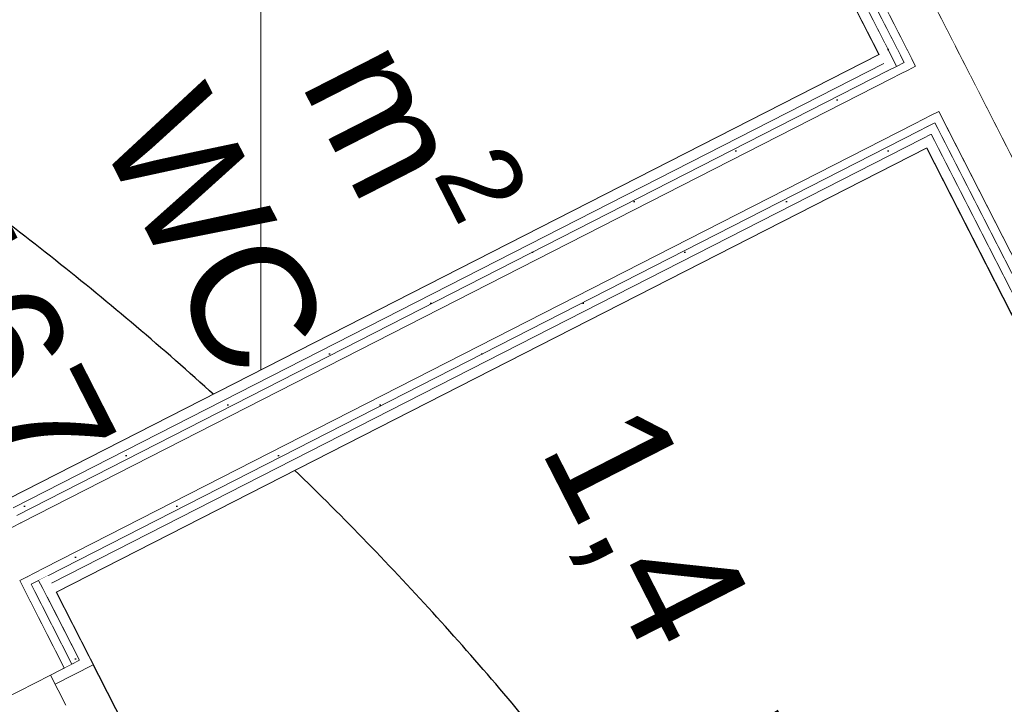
# Model space of a CAD drawing. Header units: metres. Extents: x 538891 to 1080079, y 6588829 to 13178720.
# Tile 722 of 1056: x 539907.74 to 539909.2, y 6589210.13 to 6589211.14. Entities that reach past the tile are written whole.
import ezdxf

# ---------------------------------------------------------------- set-up
doc = ezdxf.new("R2010")
doc.units = ezdxf.units.M
doc.header["$LTSCALE"] = 0.4
doc.header["$PDMODE"] = 1
doc.header["$PDSIZE"] = -2
for name, color, linetype in [('AR', 7, 'Continuous'), ('DENDRO', 7, 'Continuous'), ('GEO', 7, 'Continuous')]:
    doc.layers.add(name, color=color, linetype=linetype)
doc.styles.add('Arial', font='arial.ttf')
pattern_1 = [(0, (0, 0), (0, 0.075), [1e-05, -0.07499])]

# ---------------------------------------------------------------- blocks, each defined once
blk = doc.blocks.new('HEIN')
at = {"color": 7, "linetype": 'Continuous', "lineweight": 9}
for p, q in [((-0.4551, 0.7611), (-0.4551, -0.7611)), ((0.4551, 0.7611), (0.4551, -0.7611))]:
    blk.add_line(p, q, dxfattribs=at)

msp = doc.modelspace()

# ---------------------------------------------------------------- linework, layer by layer
at = {"layer": 'AR', "color": 254, "linetype": 'Continuous', "lineweight": 25, "true_color": 0xd1d1d1, "flags": 128}
for points in [[(539907.7261, 6589210.4361), (539909.0118, 6589211.0923), (539908.5731, 6589211.9518), (539907.2874, 6589211.2956)], [(539908.2353, 6589209.4385), (539909.521, 6589210.0947), (539909.0823, 6589210.9542), (539907.7966, 6589210.298)]]:
    msp.add_lwpolyline(points, close=True, dxfattribs=at)
at = {"layer": 'AR', "color": 7, "linetype": 'Continuous', "lineweight": 9, "flags": 128}
for points in [[(539907.7261, 6589210.4361), (539909.0118, 6589211.0923), (539908.5731, 6589211.9518), (539907.2874, 6589211.2956)], [(539908.2353, 6589209.4385), (539909.521, 6589210.0947), (539909.0823, 6589210.9542), (539907.7966, 6589210.298)]]:
    msp.add_lwpolyline(points, close=True, dxfattribs=at)
at = {"layer": 'DENDRO', "color": 30, "linetype": 'Continuous', "lineweight": 25, "true_color": 0xff7f00}
msp.add_open_spline([(539908.4058, 6589206.8726), (539908.3832, 6589206.8636), (539908.3606, 6589206.8547), (539907.9498, 6589206.7164), (539907.7723, 6589206.6752), (539907.6966, 6589206.6839), (539907.4656, 6589206.7708), (539907.1595, 6589206.9974), (539906.958, 6589207.5767), (539906.9147, 6589208.132), (539907.0574, 6589208.7889), (539907.1854, 6589209.363), (539907.2918, 6589210.1884), (539907.1418, 6589211.5914), (539906.6378, 6589213.1454), (539905.8218, 6589214.6753), (539905.0646, 6589215.5507), (539904.5703, 6589216.0967), (539904.2579, 6589216.7372), (539904.5264, 6589217.1815), (539905.0378, 6589217.5754), (539905.9098, 6589217.735), (539906.9281, 6589217.7177), (539908.1863, 6589217.2704), (539909.3947, 6589216.3772), (539910.1044, 6589214.7223), (539910.5528, 6589213.2227), (539911.0296, 6589211.7848), (539911.3241, 6589210.6487), (539911.5386, 6589209.4011), (539911.0332, 6589208.335), (539910.2317, 6589207.7328), (539909.4565, 6589207.3603), (539908.9862, 6589207.1356), (539908.613, 6589206.9582), (539908.4316, 6589206.8829), (539908.4187, 6589206.8777), (539908.4058, 6589206.8726)], degree=2, knots=[0, 0, 0, 0.001744, 0.001744, 0.032871, 0.063997, 0.095124, 0.126251, 0.157378, 0.188504, 0.219631, 0.250758, 0.281885, 0.313012, 0.344138, 0.375265, 0.406392, 0.437519, 0.468646, 0.499772, 0.530899, 0.562026, 0.593153, 0.624279, 0.655406, 0.686533, 0.71766, 0.748787, 0.779913, 0.81104, 0.842167, 0.873294, 0.90442, 0.935547, 0.966674, 0.997801, 0.997801, 1, 1, 1], dxfattribs=at)
msp.add_open_spline([(539906.518, 6589202.9189), (539905.3568, 6589202.4966), (539902.9154, 6589202.9171), (539901.0093, 6589204.4902), (539900.1493, 6589206.7942), (539900.5657, 6589209.2118), (539902.1471, 6589211.0953), (539904.4696, 6589211.9399), (539906.911, 6589211.5194), (539908.817, 6589209.9464), (539909.6771, 6589207.6424), (539909.2606, 6589205.2247), (539907.6793, 6589203.3412), (539906.518, 6589202.9189)], degree=2, dxfattribs=at)

# ---------------------------------------------------------------- block references
at = {"layer": 'GEO', "color": 8, "true_color": 0x7d7d7d, "xscale": 0.5, "yscale": 0.5, "zscale": 0.5}
msp.add_blockref('HEIN', (539907.8714, 6589210.9563), dxfattribs=at)

# ---------------------------------------------------------------- texts
at = {"layer": 'AR', "color": 7, "attachment_point": 1, "rotation": 297.0398, "line_spacing_factor": 1.004016, "style": 'Arial'}
for s, insert, char_height in [('\\A1;1,4{\\H0.9851x; } m{\\H0.9851x;\\H0.6667x;\\S2 ^ ;}', (539908.1406, 6589211.5913), 0.18), ('WC', (539908.016, 6589211.0578), 0.18), ('167', (539907.7008, 6589210.8976), 0.18), ('\\A1;1,4{\\H0.9851x; } m{\\H0.9851x;\\H0.6667x;\\S2 ^ ;}', (539908.7162, 6589210.617), 0.18), ('SU-121-v', (539907.4334, 6589210.1723), 0.2)]:
    msp.add_mtext(s, dxfattribs=dict(at, insert=insert, char_height=char_height))

# ---------------------------------------------------------------- next in the draw order: wipeouts: each hides what was drawn before it
at = {"color": 255, "linetype": 'Continuous', "lineweight": 5}
for points in [[(539912.6231, 6589205.1719), (539908.5248, 6589213.2014), (539908.5114, 6589213.1946), (539912.6097, 6589205.165)], [(539907.7651, 6589210.3268), (539907.7707, 6589210.3157), (539907.7841, 6589210.3225), (539907.7784, 6589210.3336)]]:
    msp.add_wipeout(points, dxfattribs=at).dxf.layer = 'AR'

# ---------------------------------------------------------------- next in the draw order: hatches: boundary and pattern name
at = {"layer": 'AR', "linetype": 'Continuous', "lineweight": 25, "true_color": 0x848484}
h = msp.add_hatch(dxfattribs=at)
h.set_pattern_fill('GYPSUM_0001', color=252, style=0, pattern_type=2)
h.set_pattern_definition(pattern_1)
h.paths.add_polyline_path([(539907.7651, 6589210.3268), (539907.7707, 6589210.3157), (539907.7841, 6589210.3225), (539907.7784, 6589210.3336)])

# ---------------------------------------------------------------- next in the draw order: linework, layer by layer
at = {"layer": 'AR', "color": 252, "linetype": 'Continuous', "true_color": 0x848484}
msp.add_solid([(539912.6802, 6589205.027), (539908.5114, 6589213.1946), (539912.502, 6589204.9361), (539908.3333, 6589213.1037)], dxfattribs=at)

# ---------------------------------------------------------------- next in the draw order: wipeouts: each hides what was drawn before it
at = {"color": 255, "linetype": 'Continuous', "lineweight": 5}
for points in [[(539909.0252, 6589211.0991), (539908.5865, 6589211.9586), (539908.5731, 6589211.9518), (539909.0118, 6589211.0923)], [(539909.0957, 6589210.9611), (539909.0888, 6589210.9744), (539909.0755, 6589210.9676), (539909.0823, 6589210.9542)], [(539907.731, 6589210.3936), (539907.7651, 6589210.3268), (539907.7784, 6589210.3336), (539907.7443, 6589210.4004)]]:
    msp.add_wipeout(points, dxfattribs=at).dxf.layer = 'AR'

# ---------------------------------------------------------------- next in the draw order: wipeouts: each hides what was drawn before it
for points in [[(539909.032, 6589211.0858), (539909.0252, 6589211.0991), (539909.0118, 6589211.0923), (539909.0187, 6589211.0789)], [(539909.1, 6589210.9801), (539909.0943, 6589210.9912), (539909.0832, 6589210.9856), (539909.0888, 6589210.9744)], [(539909.5344, 6589210.1016), (539909.0957, 6589210.9611), (539909.0823, 6589210.9542), (539909.521, 6589210.0947)], [(539907.7253, 6589210.4048), (539907.731, 6589210.3936), (539907.7443, 6589210.4004), (539907.7386, 6589210.4116)], [(539907.7539, 6589210.3211), (539907.7596, 6589210.31), (539907.7707, 6589210.3157), (539907.7651, 6589210.3268)]]:
    msp.add_wipeout(points, dxfattribs=at).dxf.layer = 'AR'

# ---------------------------------------------------------------- next in the draw order: hatches: boundary and pattern name
at = {"layer": 'AR', "linetype": 'Continuous', "lineweight": 25, "true_color": 0x848484}
h = msp.add_hatch(dxfattribs=at)
h.set_pattern_fill('GYPSUM_0001', color=252, style=0, pattern_type=2)
h.set_pattern_definition(pattern_1)
h.paths.add_polyline_path([(539909.1, 6589210.9801), (539909.0943, 6589210.9912), (539909.0832, 6589210.9856), (539909.0888, 6589210.9744)])
h = msp.add_hatch(dxfattribs=at)
h.set_pattern_fill('GYPSUM_0001', color=252, style=0, pattern_type=2)
h.set_pattern_definition(pattern_1)
h.paths.add_polyline_path([(539907.7253, 6589210.4048), (539907.731, 6589210.3936), (539907.7443, 6589210.4004), (539907.7386, 6589210.4116)])
h = msp.add_hatch(dxfattribs=at)
h.set_pattern_fill('GYPSUM_0001', color=252, style=0, pattern_type=2)
h.set_pattern_definition(pattern_1)
h.paths.add_polyline_path([(539907.7539, 6589210.3211), (539907.7596, 6589210.31), (539907.7707, 6589210.3157), (539907.7651, 6589210.3268)])

# ---------------------------------------------------------------- next in the draw order: wipeouts: each hides what was drawn before it
at = {"color": 255, "linetype": 'Continuous', "lineweight": 5}
msp.add_wipeout([(539909.0377, 6589211.0746), (539909.032, 6589211.0858), (539909.0187, 6589211.0789), (539909.0243, 6589211.0678)], dxfattribs=at).dxf.layer = 'AR'

# ---------------------------------------------------------------- next in the draw order: wipeouts: each hides what was drawn before it
for points in [[(539909.0432, 6589211.0914), (539908.5908, 6589211.9777), (539908.5797, 6589211.972), (539909.032, 6589211.0858)], [(539909.1054, 6589210.9969), (539909.0998, 6589211.0081), (539909.0886, 6589211.0024), (539909.0943, 6589210.9912)], [(539909.5523, 6589210.0939), (539909.1, 6589210.9801), (539909.0888, 6589210.9744), (539909.5412, 6589210.0882)], [(539907.7198, 6589210.3879), (539907.7539, 6589210.3211), (539907.7651, 6589210.3268), (539907.731, 6589210.3936)]]:
    msp.add_wipeout(points, dxfattribs=at).dxf.layer = 'AR'

# ---------------------------------------------------------------- next in the draw order: hatches: boundary and pattern name
at = {"layer": 'AR', "linetype": 'Continuous', "lineweight": 25, "true_color": 0x848484}
h = msp.add_hatch(dxfattribs=at)
h.set_pattern_fill('GYPSUM_0001', color=252, style=0, pattern_type=2)
h.set_pattern_definition(pattern_1)
h.paths.add_polyline_path([(539909.0432, 6589211.0914), (539908.5908, 6589211.9777), (539908.5797, 6589211.972), (539909.032, 6589211.0858)])
h = msp.add_hatch(dxfattribs=at)
h.set_pattern_fill('GYPSUM_0001', color=252, style=0, pattern_type=2)
h.set_pattern_definition(pattern_1)
h.paths.add_polyline_path([(539909.1054, 6589210.9969), (539909.0998, 6589211.0081), (539909.0886, 6589211.0024), (539909.0943, 6589210.9912)])
h = msp.add_hatch(dxfattribs=at)
h.set_pattern_fill('GYPSUM_0001', color=252, style=0, pattern_type=2)
h.set_pattern_definition(pattern_1)
h.paths.add_polyline_path([(539909.5523, 6589210.0939), (539909.1, 6589210.9801), (539909.0888, 6589210.9744), (539909.5412, 6589210.0882)])

# ---------------------------------------------------------------- next in the draw order: linework, layer by layer
at = {"layer": 'AR', "color": 7, "linetype": 'Continuous', "lineweight": 5}
msp.add_point((539907.7707, 6589210.3157), dxfattribs=at)

# ---------------------------------------------------------------- next in the draw order: wipeouts: each hides what was drawn before it
at = {"color": 255, "linetype": 'Continuous', "lineweight": 5}
msp.add_wipeout([(539907.7087, 6589210.3823), (539907.7428, 6589210.3155), (539907.7539, 6589210.3211), (539907.7198, 6589210.3879)], dxfattribs=at).dxf.layer = 'AR'

# ---------------------------------------------------------------- next in the draw order: linework, layer by layer
at = {"layer": 'AR', "color": 7, "linetype": 'Continuous', "lineweight": 9}
for p, q in [((539907.7428, 6589210.3155), (539907.7539, 6589210.3211)), ((539907.7596, 6589210.31), (539907.7707, 6589210.3157))]:
    msp.add_line(p, q, dxfattribs=at)

# ---------------------------------------------------------------- next in the draw order: wipeouts: each hides what was drawn before it
at = {"color": 255, "linetype": 'Continuous', "lineweight": 5}
for points in [[(539909.0488, 6589211.0803), (539909.0432, 6589211.0914), (539909.032, 6589211.0858), (539909.0377, 6589211.0746)], [(539909.5691, 6589210.0884), (539909.1054, 6589210.9969), (539909.0943, 6589210.9912), (539909.558, 6589210.0827)]]:
    msp.add_wipeout(points, dxfattribs=at).dxf.layer = 'AR'

# ---------------------------------------------------------------- next in the draw order: hatches: boundary and pattern name
at = {"layer": 'AR', "linetype": 'Continuous', "lineweight": 25, "true_color": 0x848484}
h = msp.add_hatch(dxfattribs=at)
h.set_pattern_fill('GYPSUM_0001', color=252, style=0, pattern_type=2)
h.set_pattern_definition(pattern_1)
h.paths.add_polyline_path([(539909.0488, 6589211.0803), (539909.0432, 6589211.0914), (539909.032, 6589211.0858), (539909.0377, 6589211.0746)])
h = msp.add_hatch(dxfattribs=at)
h.set_pattern_fill('GYPSUM_0001', color=252, style=0, pattern_type=2)
h.set_pattern_definition(pattern_1)
h.paths.add_polyline_path([(539909.5691, 6589210.0884), (539909.1054, 6589210.9969), (539909.0943, 6589210.9912), (539909.558, 6589210.0827)])

# ---------------------------------------------------------------- next in the draw order: linework, layer by layer
at = {"layer": 'AR', "color": 7, "linetype": 'Continuous', "lineweight": 5}
msp.add_point((539909.0888, 6589210.9744), dxfattribs=at)

# ---------------------------------------------------------------- next in the draw order: wipeouts: each hides what was drawn before it
at = {"color": 255, "linetype": 'Continuous', "lineweight": 5}
msp.add_wipeout([(539909.06, 6589211.086), (539908.5963, 6589211.9945), (539908.5851, 6589211.9888), (539909.0488, 6589211.0803)], dxfattribs=at).dxf.layer = 'AR'

# ---------------------------------------------------------------- next in the draw order: hatches: boundary and pattern name
at = {"layer": 'AR', "linetype": 'Continuous', "lineweight": 25, "true_color": 0x848484}
h = msp.add_hatch(dxfattribs=at)
h.set_pattern_fill('GYPSUM_0001', color=252, style=0, pattern_type=2)
h.set_pattern_definition(pattern_1)
h.paths.add_polyline_path([(539909.06, 6589211.086), (539908.5963, 6589211.9945), (539908.5851, 6589211.9888), (539909.0488, 6589211.0803)])

# ---------------------------------------------------------------- next in the draw order: wipeouts: each hides what was drawn before it
at = {"color": 255, "linetype": 'Continuous', "lineweight": 5}
msp.add_wipeout([(539909.0657, 6589211.0749), (539909.06, 6589211.086), (539909.0488, 6589211.0803), (539909.0545, 6589211.0692)], dxfattribs=at).dxf.layer = 'AR'

# ---------------------------------------------------------------- next in the draw order: hatches: boundary and pattern name
at = {"layer": 'AR', "linetype": 'Continuous', "lineweight": 25, "true_color": 0x848484}
h = msp.add_hatch(dxfattribs=at)
h.set_pattern_fill('GYPSUM_0001', color=252, style=0, pattern_type=2)
h.set_pattern_definition(pattern_1)
h.paths.add_polyline_path([(539909.0657, 6589211.0749), (539909.06, 6589211.086), (539909.0488, 6589211.0803), (539909.0545, 6589211.0692)])

# ---------------------------------------------------------------- next in the draw order: wipeouts: each hides what was drawn before it
at = {"color": 255, "linetype": 'Continuous', "lineweight": 5}
msp.add_wipeout([(539909.1244, 6589211.1049), (539908.6494, 6589212.0356), (539908.5906, 6589212.0056), (539909.0657, 6589211.0749)], dxfattribs=at).dxf.layer = 'AR'

# ---------------------------------------------------------------- next in the draw order: linework, layer by layer
at = {"layer": 'AR', "color": 7, "linetype": 'Continuous', "lineweight": 9}
for p, q in [((539908.5851, 6589211.9888), (539909.0488, 6589211.0803)), ((539908.5797, 6589211.972), (539909.032, 6589211.0858)), ((539908.5797, 6589211.972), (539909.032, 6589211.0858)), ((539908.5731, 6589211.9518), (539909.0118, 6589211.0923)), ((539909.032, 6589211.0858), (539909.0377, 6589211.0746)), ((539909.0488, 6589211.0803), (539909.0377, 6589211.0746))]:
    msp.add_line(p, q, dxfattribs=at)

# ---------------------------------------------------------------- next in the draw order: wipeouts: each hides what was drawn before it
at = {"color": 255, "linetype": 'Continuous', "lineweight": 5}
msp.add_wipeout([(539909.1585, 6589211.0381), (539909.1244, 6589211.1049), (539909.0657, 6589211.0749), (539909.0998, 6589211.0081)], dxfattribs=at).dxf.layer = 'AR'

# ---------------------------------------------------------------- next in the draw order: linework, layer by layer
at = {"layer": 'AR', "color": 7, "linetype": 'Continuous', "lineweight": 9}
for p, q in [((539908.5906, 6589212.0056), (539909.0657, 6589211.0749)), ((539909.0657, 6589211.0749), (539909.0545, 6589211.0692))]:
    msp.add_line(p, q, dxfattribs=at)

# ---------------------------------------------------------------- next in the draw order: wipeouts: each hides what was drawn before it
at = {"color": 255, "linetype": 'Continuous', "lineweight": 5}
msp.add_wipeout([(539909.6336, 6589210.1073), (539909.1585, 6589211.0381), (539909.0998, 6589211.0081), (539909.5748, 6589210.0773)], dxfattribs=at).dxf.layer = 'AR'

# ---------------------------------------------------------------- next in the draw order: linework, layer by layer
at = {"layer": 'AR', "color": 7, "linetype": 'Continuous', "lineweight": 9}
for p, q in [((539911.1748, 6589207.0877), (539908.1516, 6589213.0109)), ((539909.0886, 6589211.0024), (539909.0998, 6589211.0081)), ((539909.0998, 6589211.0081), (539909.5748, 6589210.0773)), ((539909.0832, 6589210.9856), (539909.0943, 6589210.9912)), ((539909.0943, 6589210.9912), (539909.558, 6589210.0827)), ((539909.0888, 6589210.9744), (539909.5412, 6589210.0882)), ((539909.0888, 6589210.9744), (539909.5412, 6589210.0882)), ((539909.0823, 6589210.9542), (539909.521, 6589210.0947))]:
    msp.add_line(p, q, dxfattribs=at)

# ---------------------------------------------------------------- next in the draw order: wipeouts: each hides what was drawn before it
at = {"color": 255, "linetype": 'Continuous', "lineweight": 5}
msp.add_wipeout([(539909.0434, 6589211.0635), (539909.0377, 6589211.0746), (539909.0243, 6589211.0678), (539909.03, 6589211.0567)], dxfattribs=at).dxf.layer = 'AR'

# ---------------------------------------------------------------- next in the draw order: hatches: boundary and pattern name
at = {"layer": 'AR', "linetype": 'Continuous', "lineweight": 25, "true_color": 0x848484}
h = msp.add_hatch(dxfattribs=at)
h.set_pattern_fill('GYPSUM_0001', color=252, style=0, pattern_type=2)
h.set_pattern_definition(pattern_1)
h.paths.add_polyline_path([(539909.0434, 6589211.0635), (539909.0377, 6589211.0746), (539909.0243, 6589211.0678), (539909.03, 6589211.0567)])

# ---------------------------------------------------------------- next in the draw order: wipeouts: each hides what was drawn before it
at = {"color": 255, "linetype": 'Continuous', "lineweight": 5}
msp.add_wipeout([(539909.0775, 6589210.9967), (539909.0434, 6589211.0635), (539909.03, 6589211.0567), (539909.0641, 6589210.9899)], dxfattribs=at).dxf.layer = 'AR'

# ---------------------------------------------------------------- next in the draw order: wipeouts: each hides what was drawn before it
for points in [[(539909.0545, 6589211.0692), (539909.0488, 6589211.0803), (539909.0377, 6589211.0746), (539909.0434, 6589211.0635)], [(539909.0832, 6589210.9856), (539909.0775, 6589210.9967), (539909.0641, 6589210.9899), (539909.0698, 6589210.9787)]]:
    msp.add_wipeout(points, dxfattribs=at).dxf.layer = 'AR'

# ---------------------------------------------------------------- next in the draw order: hatches: boundary and pattern name
at = {"layer": 'AR', "linetype": 'Continuous', "lineweight": 25, "true_color": 0x848484}
h = msp.add_hatch(dxfattribs=at)
h.set_pattern_fill('GYPSUM_0001', color=252, style=0, pattern_type=2)
h.set_pattern_definition(pattern_1)
h.paths.add_polyline_path([(539909.0545, 6589211.0692), (539909.0488, 6589211.0803), (539909.0377, 6589211.0746), (539909.0434, 6589211.0635)])
h = msp.add_hatch(dxfattribs=at)
h.set_pattern_fill('GYPSUM_0001', color=252, style=0, pattern_type=2)
h.set_pattern_definition(pattern_1)
h.paths.add_polyline_path([(539909.0832, 6589210.9856), (539909.0775, 6589210.9967), (539909.0641, 6589210.9899), (539909.0698, 6589210.9787)])

# ---------------------------------------------------------------- next in the draw order: wipeouts: each hides what was drawn before it
at = {"color": 255, "linetype": 'Continuous', "lineweight": 5}
for points in [[(539909.0886, 6589211.0024), (539909.0545, 6589211.0692), (539909.0434, 6589211.0635), (539909.0775, 6589210.9967)], [(539909.0888, 6589210.9744), (539909.0832, 6589210.9856), (539909.0698, 6589210.9787), (539909.0755, 6589210.9676)]]:
    msp.add_wipeout(points, dxfattribs=at).dxf.layer = 'AR'

# ---------------------------------------------------------------- next in the draw order: hatches: boundary and pattern name
at = {"layer": 'AR', "linetype": 'Continuous', "lineweight": 25, "true_color": 0x848484}
h = msp.add_hatch(dxfattribs=at)
h.set_pattern_fill('GYPSUM_0001', color=252, style=0, pattern_type=2)
h.set_pattern_definition(pattern_1)
h.paths.add_polyline_path([(539909.0888, 6589210.9744), (539909.0832, 6589210.9856), (539909.0698, 6589210.9787), (539909.0755, 6589210.9676)])

# ---------------------------------------------------------------- next in the draw order: linework, layer by layer
at = {"layer": 'AR', "color": 7, "linetype": 'Continuous', "lineweight": 5}
msp.add_point((539909.0377, 6589211.0746), dxfattribs=at)

# ---------------------------------------------------------------- next in the draw order: wipeouts: each hides what was drawn before it
at = {"color": 255, "linetype": 'Continuous', "lineweight": 5}
for points in [[(539909.0943, 6589210.9912), (539909.0886, 6589211.0024), (539909.0775, 6589210.9967), (539909.0832, 6589210.9856)], [(539907.7966, 6589210.298), (539909.0823, 6589210.9542), (539909.0755, 6589210.9676), (539907.7898, 6589210.3114)]]:
    msp.add_wipeout(points, dxfattribs=at).dxf.layer = 'AR'

# ---------------------------------------------------------------- next in the draw order: hatches: boundary and pattern name
at = {"layer": 'AR', "linetype": 'Continuous', "lineweight": 25, "true_color": 0x848484}
h = msp.add_hatch(dxfattribs=at)
h.set_pattern_fill('GYPSUM_0001', color=252, style=0, pattern_type=2)
h.set_pattern_definition(pattern_1)
h.paths.add_polyline_path([(539909.0943, 6589210.9912), (539909.0886, 6589211.0024), (539909.0775, 6589210.9967), (539909.0832, 6589210.9856)])

# ---------------------------------------------------------------- next in the draw order: linework, layer by layer
at = {"layer": 'AR', "color": 7, "linetype": 'Continuous', "lineweight": 9}
msp.add_line((539909.0832, 6589210.9856), (539909.0943, 6589210.9912), dxfattribs=at)
at = {"layer": 'AR', "color": 7, "linetype": 'Continuous', "lineweight": 5}
for p in [(539909.0832, 6589210.9856), (539909.0888, 6589210.9744)]:
    msp.add_point(p, dxfattribs=at)

# ---------------------------------------------------------------- next in the draw order: wipeouts: each hides what was drawn before it
at = {"color": 255, "linetype": 'Continuous', "lineweight": 5}
for points in [[(539909.0998, 6589211.0081), (539909.0657, 6589211.0749), (539909.0545, 6589211.0692), (539909.0886, 6589211.0024)], [(539907.7898, 6589210.3114), (539909.0755, 6589210.9676), (539909.0698, 6589210.9787), (539907.7841, 6589210.3225)]]:
    msp.add_wipeout(points, dxfattribs=at).dxf.layer = 'AR'

# ---------------------------------------------------------------- next in the draw order: hatches: boundary and pattern name
at = {"layer": 'AR', "linetype": 'Continuous', "lineweight": 25, "true_color": 0x848484}
h = msp.add_hatch(dxfattribs=at)
h.set_pattern_fill('GYPSUM_0001', color=252, style=0, pattern_type=2)
h.set_pattern_definition(pattern_1)
h.paths.add_polyline_path([(539907.7898, 6589210.3114), (539909.0755, 6589210.9676), (539909.0698, 6589210.9787), (539907.7841, 6589210.3225)])

# ---------------------------------------------------------------- next in the draw order: linework, layer by layer
at = {"layer": 'AR', "color": 7, "linetype": 'Continuous', "lineweight": 9}
for p, q in [((539909.0488, 6589211.0803), (539909.0377, 6589211.0746)), ((539909.0657, 6589211.0749), (539909.0545, 6589211.0692)), ((539909.0886, 6589211.0024), (539909.0998, 6589211.0081)), ((539909.0775, 6589210.9967), (539909.0886, 6589211.0024))]:
    msp.add_line(p, q, dxfattribs=at)
at = {"layer": 'AR', "color": 7, "linetype": 'Continuous', "lineweight": 5}
msp.add_point((539909.0775, 6589210.9967), dxfattribs=at)

# ---------------------------------------------------------------- next in the draw order: wipeouts: each hides what was drawn before it
at = {"color": 255, "linetype": 'Continuous', "lineweight": 5}
msp.add_wipeout([(539907.7841, 6589210.3225), (539909.0698, 6589210.9787), (539909.0641, 6589210.9899), (539907.7784, 6589210.3336)], dxfattribs=at).dxf.layer = 'AR'

# ---------------------------------------------------------------- next in the draw order: hatches: boundary and pattern name
at = {"layer": 'AR', "linetype": 'Continuous', "lineweight": 25, "true_color": 0x848484}
h = msp.add_hatch(dxfattribs=at)
h.set_pattern_fill('GYPSUM_0001', color=252, style=0, pattern_type=2)
h.set_pattern_definition(pattern_1)
h.paths.add_polyline_path([(539907.7841, 6589210.3225), (539909.0698, 6589210.9787), (539909.0641, 6589210.9899), (539907.7784, 6589210.3336)])

# ---------------------------------------------------------------- next in the draw order: linework, layer by layer
at = {"layer": 'AR', "color": 7, "linetype": 'Continuous', "lineweight": 9}
for p, q in [((539909.0755, 6589210.9676), (539909.0888, 6589210.9744)), ((539907.7707, 6589210.3157), (539907.7841, 6589210.3225))]:
    msp.add_line(p, q, dxfattribs=at)

# ---------------------------------------------------------------- next in the draw order: wipeouts: each hides what was drawn before it
at = {"color": 255, "linetype": 'Continuous', "lineweight": 5}
msp.add_wipeout([(539909.0118, 6589211.0923), (539907.7261, 6589210.4361), (539907.733, 6589210.4227), (539909.0187, 6589211.0789)], dxfattribs=at).dxf.layer = 'AR'

# ---------------------------------------------------------------- next in the draw order: wipeouts: each hides what was drawn before it
msp.add_wipeout([(539909.0187, 6589211.0789), (539907.733, 6589210.4227), (539907.7386, 6589210.4116), (539909.0243, 6589211.0678)], dxfattribs=at).dxf.layer = 'AR'

# ---------------------------------------------------------------- next in the draw order: hatches: boundary and pattern name
at = {"layer": 'AR', "linetype": 'Continuous', "lineweight": 25, "true_color": 0x848484}
h = msp.add_hatch(dxfattribs=at)
h.set_pattern_fill('GYPSUM_0001', color=252, style=0, pattern_type=2)
h.set_pattern_definition(pattern_1)
h.paths.add_polyline_path([(539909.0187, 6589211.0789), (539907.733, 6589210.4227), (539907.7386, 6589210.4116), (539909.0243, 6589211.0678)])

# ---------------------------------------------------------------- next in the draw order: wipeouts: each hides what was drawn before it
at = {"color": 255, "linetype": 'Continuous', "lineweight": 5}
msp.add_wipeout([(539909.0243, 6589211.0678), (539907.7386, 6589210.4116), (539907.7443, 6589210.4004), (539909.03, 6589211.0567)], dxfattribs=at).dxf.layer = 'AR'

# ---------------------------------------------------------------- next in the draw order: hatches: boundary and pattern name
at = {"layer": 'AR', "linetype": 'Continuous', "lineweight": 25, "true_color": 0x848484}
h = msp.add_hatch(dxfattribs=at)
h.set_pattern_fill('GYPSUM_0001', color=252, style=0, pattern_type=2)
h.set_pattern_definition(pattern_1)
h.paths.add_polyline_path([(539909.0243, 6589211.0678), (539907.7386, 6589210.4116), (539907.7443, 6589210.4004), (539909.03, 6589211.0567)])

# ---------------------------------------------------------------- next in the draw order: linework, layer by layer
at = {"layer": 'AR', "color": 7, "linetype": 'Continuous', "lineweight": 9}
msp.add_line((539909.0377, 6589211.0746), (539909.0243, 6589211.0678), dxfattribs=at)

# ---------------------------------------------------------------- next in the draw order: wipeouts: each hides what was drawn before it
at = {"color": 255, "linetype": 'Continuous', "lineweight": 5}
msp.add_wipeout([(539907.7784, 6589210.3336), (539909.0641, 6589210.9899), (539909.03, 6589211.0567), (539907.7443, 6589210.4004)], dxfattribs=at).dxf.layer = 'AR'

# ---------------------------------------------------------------- next in the draw order: linework, layer by layer
at = {"layer": 'AR', "color": 7, "linetype": 'Continuous', "lineweight": 9}
for p, q in [((539909.0118, 6589211.0923), (539907.7261, 6589210.4361)), ((539909.0187, 6589211.0789), (539907.733, 6589210.4227)), ((539909.0187, 6589211.0789), (539907.733, 6589210.4227)), ((539909.0243, 6589211.0678), (539907.7386, 6589210.4116)), ((539909.0545, 6589211.0692), (539909.0434, 6589211.0635)), ((539909.03, 6589211.0567), (539907.7443, 6589210.4004)), ((539909.0434, 6589211.0635), (539909.03, 6589211.0567)), ((539909.0641, 6589210.9899), (539909.0775, 6589210.9967)), ((539907.7784, 6589210.3336), (539909.0641, 6589210.9899)), ((539907.7841, 6589210.3225), (539909.0698, 6589210.9787)), ((539909.0698, 6589210.9787), (539909.0832, 6589210.9856)), ((539907.7898, 6589210.3114), (539909.0755, 6589210.9676)), ((539907.7898, 6589210.3114), (539909.0755, 6589210.9676)), ((539907.7966, 6589210.298), (539909.0823, 6589210.9542)), ((539907.7443, 6589210.4004), (539907.731, 6589210.3936)), ((539907.7539, 6589210.3211), (539907.7651, 6589210.3268)), ((539907.7651, 6589210.3268), (539907.7784, 6589210.3336))]:
    msp.add_line(p, q, dxfattribs=at)
at = {"layer": 'AR', "color": 7, "linetype": 'Continuous', "lineweight": 5}
for p in [(539909.0434, 6589211.0635), (539907.7651, 6589210.3268)]:
    msp.add_point(p, dxfattribs=at)

# ---------------------------------------------------------------- next in the draw order: wipeouts: each hides what was drawn before it
at = {"color": 255, "linetype": 'Continuous', "lineweight": 5}
msp.add_wipeout([(539907.831, 6589210.1977), (539907.8443, 6589210.2045), (539907.7966, 6589210.298), (539907.7832, 6589210.2912)], dxfattribs=at).dxf.layer = 'AR'

# ---------------------------------------------------------------- next in the draw order: wipeouts: each hides what was drawn before it
msp.add_wipeout([(539907.7764, 6589210.3046), (539907.7832, 6589210.2912), (539907.7966, 6589210.298), (539907.7898, 6589210.3114)], dxfattribs=at).dxf.layer = 'AR'

# ---------------------------------------------------------------- next in the draw order: wipeouts: each hides what was drawn before it
msp.add_wipeout([(539907.7707, 6589210.3157), (539907.7764, 6589210.3046), (539907.7898, 6589210.3114), (539907.7841, 6589210.3225)], dxfattribs=at).dxf.layer = 'AR'

# ---------------------------------------------------------------- next in the draw order: wipeouts: each hides what was drawn before it
msp.add_wipeout([(539907.8198, 6589210.192), (539907.831, 6589210.1977), (539907.7764, 6589210.3046), (539907.7653, 6589210.2989)], dxfattribs=at).dxf.layer = 'AR'

# ---------------------------------------------------------------- next in the draw order: hatches: boundary and pattern name
at = {"layer": 'AR', "linetype": 'Continuous', "lineweight": 25, "true_color": 0x848484}
h = msp.add_hatch(dxfattribs=at)
h.set_pattern_fill('GYPSUM_0001', color=252, style=0, pattern_type=2)
h.set_pattern_definition(pattern_1)
h.paths.add_polyline_path([(539907.8198, 6589210.192), (539907.831, 6589210.1977), (539907.7764, 6589210.3046), (539907.7653, 6589210.2989)])

# ---------------------------------------------------------------- next in the draw order: wipeouts: each hides what was drawn before it
at = {"color": 255, "linetype": 'Continuous', "lineweight": 5}
msp.add_wipeout([(539907.7596, 6589210.31), (539907.7653, 6589210.2989), (539907.7764, 6589210.3046), (539907.7707, 6589210.3157)], dxfattribs=at).dxf.layer = 'AR'

# ---------------------------------------------------------------- next in the draw order: hatches: boundary and pattern name
at = {"layer": 'AR', "linetype": 'Continuous', "lineweight": 25, "true_color": 0x848484}
h = msp.add_hatch(dxfattribs=at)
h.set_pattern_fill('GYPSUM_0001', color=252, style=0, pattern_type=2)
h.set_pattern_definition(pattern_1)
h.paths.add_polyline_path([(539907.7596, 6589210.31), (539907.7653, 6589210.2989), (539907.7764, 6589210.3046), (539907.7707, 6589210.3157)])

# ---------------------------------------------------------------- next in the draw order: wipeouts: each hides what was drawn before it
at = {"color": 255, "linetype": 'Continuous', "lineweight": 5}
msp.add_wipeout([(539907.7485, 6589210.3043), (539907.8087, 6589210.1863), (539907.8198, 6589210.192), (539907.7596, 6589210.31)], dxfattribs=at).dxf.layer = 'AR'

# ---------------------------------------------------------------- next in the draw order: hatches: boundary and pattern name
at = {"layer": 'AR', "linetype": 'Continuous', "lineweight": 25, "true_color": 0x848484}
h = msp.add_hatch(dxfattribs=at)
h.set_pattern_fill('GYPSUM_0001', color=252, style=0, pattern_type=2)
h.set_pattern_definition(pattern_1)
h.paths.add_polyline_path([(539907.7485, 6589210.3043), (539907.8087, 6589210.1863), (539907.8198, 6589210.192), (539907.7596, 6589210.31)])

# ---------------------------------------------------------------- next in the draw order: wipeouts: each hides what was drawn before it
at = {"color": 255, "linetype": 'Continuous', "lineweight": 5}
msp.add_wipeout([(539907.7428, 6589210.3155), (539907.7485, 6589210.3043), (539907.7596, 6589210.31), (539907.7539, 6589210.3211)], dxfattribs=at).dxf.layer = 'AR'

# ---------------------------------------------------------------- next in the draw order: hatches: boundary and pattern name
at = {"layer": 'AR', "linetype": 'Continuous', "lineweight": 25, "true_color": 0x848484}
h = msp.add_hatch(dxfattribs=at)
h.set_pattern_fill('GYPSUM_0001', color=252, style=0, pattern_type=2)
h.set_pattern_definition(pattern_1)
h.paths.add_polyline_path([(539907.7428, 6589210.3155), (539907.7485, 6589210.3043), (539907.7596, 6589210.31), (539907.7539, 6589210.3211)])

# ---------------------------------------------------------------- next in the draw order: wipeouts: each hides what was drawn before it
at = {"color": 255, "linetype": 'Continuous', "lineweight": 5}
msp.add_wipeout([(539907.7419, 6589210.1522), (539907.7882, 6589210.1759), (539907.8087, 6589210.1863), (539907.7428, 6589210.3155), (539907.676, 6589210.2814)], dxfattribs=at).dxf.layer = 'AR'

# ---------------------------------------------------------------- next in the draw order: linework, layer by layer
at = {"layer": 'AR', "color": 7, "linetype": 'Continuous', "lineweight": 9}
for p in [(539907.7596, 6589210.31), (539907.7764, 6589210.3046)]:
    msp.add_line(p, (539907.7707, 6589210.3157), dxfattribs=at)

# ---------------------------------------------------------------- next in the draw order: wipeouts: each hides what was drawn before it
at = {"color": 255, "linetype": 'Continuous', "lineweight": 5}
for points in [[(539907.6419, 6589210.3482), (539907.676, 6589210.2814), (539907.7428, 6589210.3155), (539907.7087, 6589210.3823)], [(539907.8443, 6589210.2045), (539907.831, 6589210.1977), (539907.7882, 6589210.1759), (539907.795, 6589210.1625), (539907.8511, 6589210.1911)]]:
    msp.add_wipeout(points, dxfattribs=at).dxf.layer = 'AR'

# ---------------------------------------------------------------- next in the draw order: linework, layer by layer
at = {"layer": 'AR', "color": 7, "linetype": 'Continuous', "lineweight": 9}
for p, q in [((539907.7428, 6589210.3155), (539907.7539, 6589210.3211)), ((539907.8087, 6589210.1863), (539907.7428, 6589210.3155)), ((539907.8198, 6589210.192), (539907.7596, 6589210.31)), ((539907.831, 6589210.1977), (539907.7764, 6589210.3046)), ((539907.831, 6589210.1977), (539907.7764, 6589210.3046)), ((539907.8443, 6589210.2045), (539907.7966, 6589210.298)), ((539907.831, 6589210.1977), (539907.7882, 6589210.1759)), ((539907.8443, 6589210.2045), (539907.8511, 6589210.1911)), ((539907.8443, 6589210.2045), (539907.8511, 6589210.1911)), ((539907.795, 6589210.1625), (539907.8511, 6589210.1911)), ((539907.795, 6589210.1625), (539907.8511, 6589210.1911)), ((539907.7882, 6589210.1759), (539907.7063, 6589210.134)), ((539907.7419, 6589210.1522), (539907.7882, 6589210.1759)), ((539907.7419, 6589210.1522), (539907.7882, 6589210.1759)), ((539907.7419, 6589210.1522), (539907.7882, 6589210.1759)), ((539907.7882, 6589210.1759), (539907.795, 6589210.1625)), ((539907.8109, 6589210.1313), (539907.7882, 6589210.1759))]:
    msp.add_line(p, q, dxfattribs=at)

doc.saveas('drawing.dxf')
